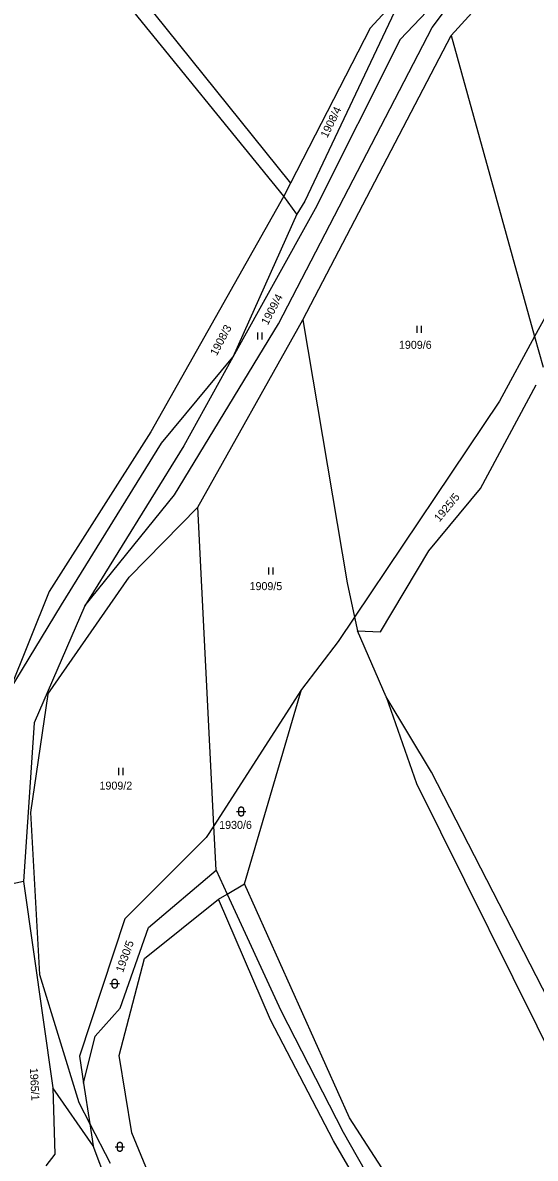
# Model space of a CAD drawing. Extents: x -609861 to -605046, y -1120287 to -1116307.
# Drawn here: x -607854.5 to -607745.5, y -1117773.8 to -1117532.6 of the extents above; entities that cross this region are included whole.
import ezdxf

# ---------------------------------------------------------------- set-up
doc = ezdxf.new("R2010")
doc.units = 0
for name, color, linetype in [('Vrstva 1', 7, 'Continuous'), ('Vrstva 2', 7, 'Continuous'), ('Vrstva 3', 7, 'Continuous')]:
    doc.layers.add(name, color=color, linetype=linetype)

msp = doc.modelspace()

# ---------------------------------------------------------------- linework, layer by layer
at = {"layer": 'Vrstva 1'}
for p, q in [((-607763.38, -1117535.37), (-607726.68, -1117494.84)), ((-607841.26, -1117512.3), (-607797.53, -1117566.71)), ((-607798.95, -1117569.47), (-607844.05, -1117514.09)), ((-607755.36, -1117516.28), (-607774.23, -1117536.2)), ((-607767.44, -1117533.61), (-607762.29, -1117526.85)), ((-607774.78, -1117528.94), (-607794.47, -1117570.51)), ((-607774.62, -1117527.26), (-607780.58, -1117533.8)), ((-607800.07, -1117596.58), (-607767.44, -1117533.61)), ((-607780.58, -1117533.8), (-607797.53, -1117566.71)), ((-607794.93, -1117595.77), (-607763.38, -1117535.37)), ((-607774.23, -1117536.2), (-607792.32, -1117572.19)), ((-607763.38, -1117535.37), (-607745.62, -1117599.29)), ((-607797.53, -1117566.71), (-607798.95, -1117569.47)), ((-607798.95, -1117569.47), (-607827.26, -1117619.54)), ((-607796.19, -1117573.29), (-607798.95, -1117569.47)), ((-607794.47, -1117570.51), (-607796.19, -1117573.29)), ((-607792.32, -1117572.19), (-607809.79, -1117603.65)), ((-607731.05, -1117572.6), (-607745.62, -1117599.29)), ((-607796.19, -1117573.29), (-607809.79, -1117603.65)), ((-607822.18, -1117632.94), (-607800.07, -1117596.58)), ((-607817.26, -1117635.5), (-607794.93, -1117595.77)), ((-607794.93, -1117595.77), (-607785.49, -1117651.59)), ((-607745.62, -1117599.29), (-607753.1, -1117613)), ((-607745.62, -1117599.29), (-607743.82, -1117605.76)), ((-607824.99, -1117621.9), (-607809.79, -1117603.65)), ((-607809.79, -1117603.65), (-607820.24, -1117622.48)), ((-607757.16, -1117631.53), (-607745.32, -1117609.54)), ((-607753.1, -1117613), (-607783.92, -1117658.91)), ((-607827.26, -1117619.54), (-607848.85, -1117653.46)), ((-607846.23, -1117656.27), (-607824.99, -1117621.9)), ((-607820.24, -1117622.48), (-607841.29, -1117656.47)), ((-607841.29, -1117656.47), (-607822.18, -1117632.94)), ((-607768.1, -1117644.84), (-607757.16, -1117631.53)), ((-607831.85, -1117650.4), (-607817.26, -1117635.5)), ((-607813.84, -1117703.22), (-607817.26, -1117635.5)), ((-607778.37, -1117661.98), (-607768.1, -1117644.84)), ((-607849.14, -1117675.24), (-607831.85, -1117650.4)), ((-607785.49, -1117651.59), (-607783.92, -1117658.91)), ((-607848.85, -1117653.46), (-607857.39, -1117674.64)), ((-607857.39, -1117674.64), (-607846.23, -1117656.27)), ((-607841.29, -1117656.47), (-607852.03, -1117681.34)), ((-607783.92, -1117658.91), (-607787.37, -1117664.04)), ((-607783.92, -1117658.91), (-607783.31, -1117661.78)), ((-607777.17, -1117675.84), (-607783.31, -1117661.78)), ((-607783.31, -1117661.78), (-607778.37, -1117661.98)), ((-607787.37, -1117664.04), (-607795.16, -1117674.23)), ((-607795.16, -1117674.23), (-607813.84, -1117703.22)), ((-607807.29, -1117715.56), (-607795.16, -1117674.23)), ((-607849.14, -1117675.24), (-607852.84, -1117700.4)), ((-607767.56, -1117691.81), (-607777.17, -1117675.84)), ((-607777.17, -1117675.84), (-607770.73, -1117694.21)), ((-607852.03, -1117681.34), (-607854.33, -1117715.02)), ((-607727.32, -1117770.11), (-607767.56, -1117691.81)), ((-607770.73, -1117694.21), (-607731.94, -1117772.4)), ((-607852.84, -1117700.4), (-607850.91, -1117734.77)), ((-607813.84, -1117703.22), (-607815.44, -1117705.71)), ((-607813.36, -1117712.64), (-607813.84, -1117703.22)), ((-607815.44, -1117705.71), (-607832.78, -1117723.01)), ((-607827.73, -1117724.84), (-607813.36, -1117712.64)), ((-607813.36, -1117712.64), (-607811.01, -1117717.73)), ((-607854.33, -1117715.02), (-607861.01, -1117716.46)), ((-607854.33, -1117715.02), (-607848.06, -1117758.88)), ((-607812.86, -1117718.8), (-607811.01, -1117717.73)), ((-607811.01, -1117717.73), (-607807.29, -1117715.56)), ((-607811.01, -1117717.73), (-607799.62, -1117742.44)), ((-607785.02, -1117765.22), (-607807.29, -1117715.56)), ((-607828.58, -1117731.42), (-607812.86, -1117718.8)), ((-607801.76, -1117744.45), (-607812.86, -1117718.8)), ((-607832.78, -1117723.01), (-607842.43, -1117752.18)), ((-607833.74, -1117741.92), (-607827.73, -1117724.84)), ((-607833.96, -1117751.99), (-607828.58, -1117731.42)), ((-607850.91, -1117734.77), (-607842.54, -1117761.99)), ((-607839.1, -1117747.88), (-607833.74, -1117741.92)), ((-607799.62, -1117742.44), (-607786.32, -1117768.27)), ((-607788.41, -1117770.12), (-607801.76, -1117744.45)), ((-607841.54, -1117757.9), (-607839.1, -1117747.88)), ((-607842.43, -1117752.18), (-607841.54, -1117757.9)), ((-607831.29, -1117768.43), (-607833.96, -1117751.99)), ((-607841.54, -1117757.9), (-607840.21, -1117766.52)), ((-607848.06, -1117758.88), (-607847.63, -1117772.96)), ((-607839.48, -1117771.2), (-607848.06, -1117758.88)), ((-607842.54, -1117761.99), (-607840.21, -1117766.52)), ((-607767.11, -1117792.85), (-607785.02, -1117765.22)), ((-607840.21, -1117766.52), (-607835.89, -1117774.9)), ((-607840.21, -1117766.52), (-607839.48, -1117771.2)), ((-607822.07, -1117790.55), (-607831.29, -1117768.43)), ((-607786.32, -1117768.27), (-607771.93, -1117793.7)), ((-607772.38, -1117797.36), (-607788.41, -1117770.12)), ((-607847.63, -1117772.96), (-607849.56, -1117775.47)), ((-607830.1, -1117796.17), (-607839.48, -1117771.2))]:
    msp.add_line(p, q, dxfattribs=at)
at = {"layer": 'Vrstva 3'}
for p, q in [((-607770.65, -1117596.99), (-607770.65, -1117598.49)), ((-607769.65, -1117598.49), (-607769.65, -1117596.99)), ((-607804.55, -1117598.41), (-607804.55, -1117599.91)), ((-607803.55, -1117599.91), (-607803.55, -1117598.41)), ((-607802.23, -1117648.35), (-607802.23, -1117649.85)), ((-607801.23, -1117649.85), (-607801.23, -1117648.35)), ((-607834.12, -1117690.93), (-607834.12, -1117692.43)), ((-607833.12, -1117692.43), (-607833.12, -1117690.93))]:
    msp.add_line(p, q, dxfattribs=at)
for points in [[(-607809.03, -1117700.18), (-607807.76, -1117700.18), (-607807.03, -1117700.18)], [(-607835.93, -1117736.74), (-607834.66, -1117736.74), (-607833.93, -1117736.74)], [(-607834.83, -1117771.41), (-607833.56, -1117771.41), (-607832.83, -1117771.41)]]:
    msp.add_lwpolyline(points, dxfattribs=at)
for points in [[(-607808.53, -1117699.68), (-607808.43, -1117699.39), (-607808.18, -1117699.21), (-607807.87, -1117699.21), (-607807.62, -1117699.39), (-607807.52, -1117699.68), (-607807.52, -1117700.68), (-607807.62, -1117700.97), (-607807.87, -1117701.15), (-607808.18, -1117701.15), (-607808.43, -1117700.97), (-607808.53, -1117700.68)], [(-607835.43, -1117736.24), (-607835.33, -1117735.95), (-607835.08, -1117735.77), (-607834.77, -1117735.77), (-607834.52, -1117735.95), (-607834.42, -1117736.24), (-607834.42, -1117737.24), (-607834.52, -1117737.53), (-607834.77, -1117737.71), (-607835.08, -1117737.71), (-607835.33, -1117737.53), (-607835.43, -1117737.24)], [(-607834.33, -1117770.91), (-607834.23, -1117770.62), (-607833.98, -1117770.44), (-607833.67, -1117770.44), (-607833.42, -1117770.62), (-607833.32, -1117770.91), (-607833.32, -1117771.91), (-607833.42, -1117772.2), (-607833.67, -1117772.38), (-607833.98, -1117772.38), (-607834.23, -1117772.2), (-607834.33, -1117771.91)]]:
    msp.add_lwpolyline(points, close=True, dxfattribs=at)

# ---------------------------------------------------------------- texts
at = {"layer": 'Vrstva 2'}
for s, rotation, p in [('1908/4', 63.88479, (-607789.717, -1117557.237)), ('1909/4', 62.10862, (-607802.366, -1117596.973)), ('1908/3', 62.10862, (-607813.236, -1117603.513)), ('1925/5', 50.42029, (-607765.85, -1117638.777)), ('1930/5', 70.18733, (-607833.157, -1117734.481)), ('1965/1', 272.72791, (-607852.961, -1117754.682))]:
    msp.add_text(s, height=1.7, rotation=rotation, dxfattribs=at).set_placement(p)
for s, p in [('1909/6', (-607774.467, -1117601.89)), ('1909/5', (-607806.237, -1117653.15)), ('1909/2', (-607838.147, -1117695.53)), ('1930/6', (-607812.697, -1117703.87))]:
    msp.add_text(s, height=1.7, dxfattribs=at).set_placement(p)

doc.saveas('drawing.dxf')
